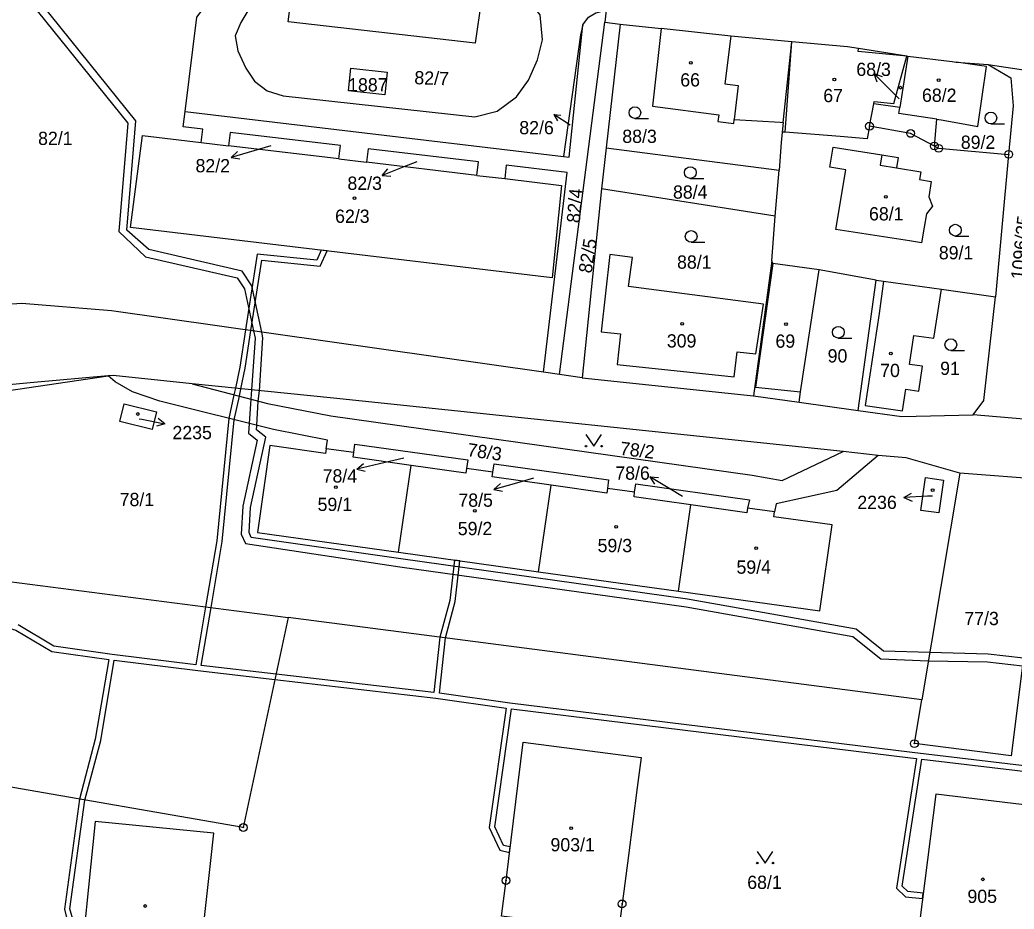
# Model space of a CAD drawing. Extents: x -680203 to -673936, y -1102717 to -1093650.
# Drawn here: x -679164.9 to -679037.4, y -1098550.5 to -1098436.4 of the extents above; entities that cross this region are included whole.
import ezdxf

# ---------------------------------------------------------------- set-up
doc = ezdxf.new("R2010")
doc.units = 0
for name, color, linetype in [('SOxx02xx_Koleje_param další_Popis10', 7, 'Continuous'), ('SOxx02xx_Staničení_Popis10', 7, 'Continuous'), ('SOxxxxxx_Koleje_hlavní_body_Popis10', 7, 'Continuous'), ('SOxxxxxx_Koleje_LN_parametry_Popis10', 7, 'Continuous'), ('SOxxxxxx_Koleje_param další_Popis10', 7, 'Continuous'), ('SOxxxxxx_Osa_bod_P', 7, 'Continuous'), ('SOxxxxxx_Staničení_Popis10', 7, 'Continuous'), ('x_prac', 7, 'Continuous')]:
    doc.layers.add(name, color=color, linetype=linetype)

msp = doc.modelspace()

# ---------------------------------------------------------------- linework, layer by layer
at = {"layer": 'SOxx02xx_Koleje_param další_Popis10'}
for centre, radius in [((-679055.92, -1098450.09), 0.5), ((-679055.92, -1098450.09), 0.0303), ((-679050.65, -1098451.01), 0.5), ((-679050.65, -1098451.01), 0.0303), ((-679047.6, -1098452.63), 0.5), ((-679047.6, -1098452.63), 0.0303), ((-679047.06, -1098452.92), 0.5), ((-679047.06, -1098452.92), 0.0303), ((-679038.08, -1098453.7), 0.5), ((-679038.08, -1098453.7), 0.0303), ((-679050.16, -1098529.28), 0.5), ((-679050.16, -1098529.28), 0.0303), ((-679136.22, -1098540.04), 0.5), ((-679136.22, -1098540.04), 0.0303), ((-679102.53, -1098546.84), 0.5), ((-679102.53, -1098546.84), 0.0303), ((-679087.65, -1098549.84), 0.5), ((-679087.65, -1098549.84), 0.0303)]:
    msp.add_circle(centre, radius, dxfattribs=at)
at = {"layer": 'SOxx02xx_Staničení_Popis10'}
for p, q in [((-679053.23, -1098445.46), (-679055.35, -1098443.34)), ((-679055.35, -1098443.34), (-679054.29, -1098443.69)), ((-679055.35, -1098443.34), (-679055, -1098444.4)), ((-679052.1, -1098446.59), (-679053.23, -1098445.46)), ((-679094.31, -1098449.94), (-679096.42, -1098448.57)), ((-679096.42, -1098448.57), (-679095.49, -1098448.67)), ((-679096.42, -1098448.57), (-679095.95, -1098449.38)), ((-679132.7, -1098452.61), (-679134.89, -1098453.26)), ((-679134.89, -1098453.26), (-679137.78, -1098454.09)), ((-679137.78, -1098454.09), (-679136.95, -1098453.33)), ((-679137.78, -1098454.09), (-679136.67, -1098454.29)), ((-679113.98, -1098454.67), (-679115.62, -1098455.31)), ((-679115.62, -1098455.31), (-679118.42, -1098456.39)), ((-679118.42, -1098456.39), (-679117.67, -1098455.56)), ((-679118.42, -1098456.39), (-679117.31, -1098456.49)), ((-679149.59, -1098487.6), (-679149.22, -1098487.67)), ((-679149.22, -1098487.67), (-679146.27, -1098488.24)), ((-679146.27, -1098488.24), (-679147.35, -1098488.54)), ((-679146.27, -1098488.24), (-679147.16, -1098487.56)), ((-679121.68, -1098494.06), (-679120.82, -1098493.35)), ((-679118.76, -1098493.39), (-679121.68, -1098494.06)), ((-679115.64, -1098492.66), (-679118.76, -1098493.39)), ((-679121.68, -1098494.06), (-679120.6, -1098494.33)), ((-679101.19, -1098495.86), (-679104.08, -1098496.69)), ((-679104.08, -1098496.69), (-679103.25, -1098495.93)), ((-679099, -1098495.21), (-679101.19, -1098495.86)), ((-679081.51, -1098496.59), (-679084.08, -1098495.04)), ((-679084.08, -1098495.04), (-679082.97, -1098495.13)), ((-679084.08, -1098495.04), (-679083.48, -1098495.99)), ((-679104.08, -1098496.69), (-679102.97, -1098496.89)), ((-679079.89, -1098497.57), (-679081.51, -1098496.59)), ((-679051.5, -1098497.72), (-679050.52, -1098497.17)), ((-679048.5, -1098497.56), (-679051.5, -1098497.72)), ((-679051.5, -1098497.72), (-679050.47, -1098498.17)), ((-679047.85, -1098497.53), (-679048.5, -1098497.56))]:
    msp.add_line(p, q, dxfattribs=at)
at = {"layer": 'SOxxxxxx_Koleje_hlavní_body_Popis10'}
for p, q in [((-679086.01, -1098449.09), (-679084.26, -1098449.09)), ((-679040.35, -1098449.78), (-679038.6, -1098449.78)), ((-679078.9, -1098456.78), (-679077.15, -1098456.78)), ((-679078.79, -1098464.97), (-679077.04, -1098464.97)), ((-679044.92, -1098464.17), (-679043.17, -1098464.17)), ((-679059.92, -1098477.26), (-679058.17, -1098477.26)), ((-679045.49, -1098478.86), (-679043.74, -1098478.86))]:
    msp.add_line(p, q, dxfattribs=at)
for points in [[(-679092.28, -1098489.62), (-679091.28, -1098491.12), (-679090.28, -1098489.62)], [(-679070.31, -1098543.1), (-679069.31, -1098544.6), (-679068.31, -1098543.1)]]:
    msp.add_lwpolyline(points, dxfattribs=at)
for centre, radius in [((-679086.01, -1098448.34), 0.75), ((-679040.35, -1098449.03), 0.75), ((-679078.9, -1098456.03), 0.75), ((-679044.92, -1098463.42), 0.75), ((-679078.79, -1098464.22), 0.75), ((-679059.92, -1098476.51), 0.75), ((-679045.49, -1098478.11), 0.75), ((-679092.28, -1098491.12), 0.1), ((-679090.28, -1098491.12), 0.1), ((-679070.31, -1098544.6), 0.1), ((-679068.31, -1098544.6), 0.1)]:
    msp.add_circle(centre, radius, dxfattribs=at)
at = {"layer": 'SOxxxxxx_Koleje_LN_parametry_Popis10'}
for points in [[(-679166.4, -1098430.6), (-679151.03, -1098449.71), (-679152.17, -1098463.58), (-679148.78, -1098466.83), (-679136.99, -1098469.54), (-679136.08, -1098470.95), (-679134.91, -1098476.35), (-679134.7, -1098477.29), (-679135.17, -1098483.9), (-679135.25, -1098485.1), (-679135.47, -1098488.22), (-679135.56, -1098489.45), (-679134.43, -1098490.37), (-679136.28, -1098498.84), (-679136.48, -1098502.4), (-679135.96, -1098503.63), (-679116.15, -1098506.59), (-679079.44, -1098511.74), (-679058.06, -1098515.54), (-679054.48, -1098518.42), (-679048.38, -1098518.66), (-679040.78, -1098518.8), (-679036.31, -1098519.31)], [(-679036.19, -1098518.32), (-679040.7, -1098517.8), (-679048.2, -1098517.6), (-679054.12, -1098517.43), (-679057.64, -1098514.6), (-679079.28, -1098510.76), (-679116.01, -1098505.59), (-679135.2, -1098502.85), (-679135.46, -1098502.22), (-679135.28, -1098498.98), (-679133.33, -1098489.99), (-679134.52, -1098489.01), (-679134.49, -1098488.46), (-679134.3, -1098485.35), (-679134.15, -1098484.01), (-679133.7, -1098477.21), (-679133.85, -1098476.5), (-679135.14, -1098470.55), (-679136.37, -1098468.66), (-679148.34, -1098465.91), (-679151.15, -1098463.42), (-679150.01, -1098449.39), (-679165.6, -1098430)], [(-679109.14, -1098505.73), (-679109.74, -1098510.93), (-679111.02, -1098515.64), (-679111.78, -1098522.72), (-679132.01, -1098520.37), (-679141.62, -1098519.26), (-679140.36, -1098511.84), (-679138.92, -1098503.35), (-679137.38, -1098487.74), (-679136.73, -1098484.71), (-679136.53, -1098483.76), (-679135.98, -1098481.12), (-679135.24, -1098476.3), (-679133.86, -1098467.25), (-679126.37, -1098468.02), (-679125.49, -1098466.08), (-679126.22, -1098466), (-679126.8, -1098467.28), (-679134.45, -1098466.48), (-679135.93, -1098476.2), (-679136.67, -1098481), (-679137.24, -1098483.68), (-679137.42, -1098484.53), (-679138.07, -1098487.57), (-679139.61, -1098503.26), (-679141.06, -1098511.75), (-679142.32, -1098519.17), (-679153.03, -1098517.83), (-679160.54, -1098516.77), (-679165.1, -1098514.06)], [(-678998.83, -1098552.79), (-678996.92, -1098537.49), (-678978.17, -1098539.73), (-678975.68, -1098539.57), (-678973.93, -1098538.28), (-678969.99, -1098537.17), (-678968.83, -1098528.34), (-678968.18, -1098528.41), (-678968.09, -1098527.58), (-678969.44, -1098527.58), (-678970.62, -1098536.62), (-678974.24, -1098537.64), (-678975.93, -1098538.88), (-678978.15, -1098539.03), (-678997.23, -1098536.75), (-679050.47, -1098530.43), (-679102.06, -1098524.09), (-679111.08, -1098522.81), (-679110.31, -1098515.73), (-679109.05, -1098511.06), (-679108.45, -1098505.83), (-679109.14, -1098505.73)], [(-679213.82, -1098561.02), (-679209.63, -1098540.98), (-679198.98, -1098542.04), (-679181.84, -1098543.93), (-679179.47, -1098543.11), (-679175.98, -1098539.84), (-679174.45, -1098535.52), (-679174.28, -1098533.46), (-679173.3, -1098521.09), (-679170.44, -1098512.8), (-679168.62, -1098513.79), (-679165.38, -1098514.71), (-679160.78, -1098517.45), (-679153.48, -1098518.48), (-679155.2, -1098528.73), (-679157.24, -1098536.41), (-679159.17, -1098550.5), (-679158.62, -1098552.59)], [(-679158.02, -1098552.1), (-679158.45, -1098550.46), (-679156.54, -1098536.53), (-679154.51, -1098528.88), (-679152.79, -1098518.57), (-679142.07, -1098519.91), (-679132.16, -1098521.06), (-679111.52, -1098523.46), (-679102.51, -1098524.74), (-679104.69, -1098540.05), (-679103.34, -1098542.95), (-679102.08, -1098543.24), (-679101.99, -1098542.54), (-679102.85, -1098542.35), (-679103.97, -1098539.94), (-679101.81, -1098524.83), (-679050.66, -1098531.11), (-679049.91, -1098531.2), (-679052.47, -1098547.81), (-679051.32, -1098548.92), (-679049.11, -1098549.16), (-679049.02, -1098548.46), (-679051.01, -1098548.25), (-679051.72, -1098547.56), (-679049.22, -1098531.29), (-678997.62, -1098537.41)]]:
    msp.add_lwpolyline(points, dxfattribs=at)
at = {"layer": 'SOxxxxxx_Koleje_param další_Popis10'}
for centre in [(-679078.84, -1098441.96), (-679060.43, -1098444.1), (-679051.95, -1098445.14), (-679047.05, -1098444.17), (-679053.84, -1098459.15), (-679121.96, -1098459.33), (-679079.93, -1098475.44), (-679066.63, -1098475.47), (-679053.2, -1098479.23), (-679149.75, -1098487), (-679124.37, -1098496.38), (-679047.82, -1098496.78), (-679106.53, -1098499.41), (-679088.4, -1098501.48), (-679070.47, -1098504.21), (-679094.18, -1098540.11), (-679041.38, -1098546.69), (-679148.8, -1098550.11)]:
    msp.add_circle(centre, 0.175, dxfattribs=at)
at = {"layer": 'SOxxxxxx_Staničení_Popis10'}
for p, q in [((-679073.72, -1098438.54), (-679074.49, -1098444.63)), ((-679066.75, -1098450.86), (-679065.86, -1098439.27)), ((-679057.37, -1098440.49), (-679057.31, -1098440.13)), ((-679051.14, -1098441.1), (-679057.37, -1098440.49)), ((-679074.49, -1098444.63), (-679072.75, -1098444.85)), ((-679072.75, -1098444.85), (-679073.27, -1098449.23)), ((-679052.15, -1098448.46), (-679052.03, -1098447.67)), ((-679047.3, -1098449.2), (-679052.15, -1098448.46)), ((-679054.33, -1098453.74), (-679054.55, -1098455.06)), ((-679054.55, -1098455.06), (-679052.47, -1098455.42)), ((-679068.32, -1098467.68), (-679070.53, -1098483.56)), ((-679070.53, -1098483.56), (-679064.76, -1098484.16))]:
    msp.add_line(p, q, dxfattribs=at)
at = {"layer": 'x_prac'}
for p, q in [((-679095.69, -1098481.94), (-679089.87, -1098436.72)), ((-679089.87, -1098436.72), (-679087.91, -1098437)), ((-679087.91, -1098437), (-679089.69, -1098452.85)), ((-679087.91, -1098437), (-679082.65, -1098437.57)), ((-679066.98, -1098449.6), (-679065.86, -1098439.27)), ((-679051.14, -1098441.1), (-679051.02, -1098441.12)), ((-679044.8, -1098441.86), (-679040.71, -1098442.18)), ((-679040.71, -1098442.18), (-679032.88, -1098443.34)), ((-679055.92, -1098450.09), (-679055.37, -1098447.21)), ((-679143.7, -1098448.2), (-679095.15, -1098453.96)), ((-679066.98, -1098449.6), (-679067.11, -1098450.83)), ((-679149.15, -1098451.28), (-679141.62, -1098452.18)), ((-679066.75, -1098450.86), (-679067.11, -1098450.83)), ((-679059.7, -1098451.39), (-679066.75, -1098450.86)), ((-679141.62, -1098452.18), (-679138.11, -1098452.59)), ((-679123.96, -1098454.28), (-679138.11, -1098452.59)), ((-679089.69, -1098452.85), (-679090.28, -1098458.12)), ((-679089.69, -1098452.85), (-679067.51, -1098455.74)), ((-679038.08, -1098453.7), (-679039.76, -1098471.95)), ((-679123.96, -1098454.28), (-679120.42, -1098454.7)), ((-679106.26, -1098456.39), (-679120.42, -1098454.7)), ((-679106.26, -1098456.39), (-679102.7, -1098456.81)), ((-679068.02, -1098461.62), (-679067.51, -1098455.74)), ((-679102.7, -1098456.81), (-679095.4, -1098457.68)), ((-679090.28, -1098458.12), (-679092.78, -1098482.36)), ((-679068.02, -1098461.62), (-679090.28, -1098458.12)), ((-679068.45, -1098467.35), (-679068.02, -1098461.62)), ((-679068.45, -1098467.35), (-679070.78, -1098484.65)), ((-679055.06, -1098469.84), (-679062.37, -1098468.51)), ((-679057.38, -1098486.55), (-679055.06, -1098469.84)), ((-679055.06, -1098469.84), (-679054.14, -1098469.97)), ((-679054.14, -1098469.97), (-679046.7, -1098470.99)), ((-679046.7, -1098470.99), (-679039.76, -1098471.95)), ((-679095.69, -1098481.94), (-679097.74, -1098481.65)), ((-679092.78, -1098482.36), (-679095.69, -1098481.94)), ((-679169.09, -1098484.41), (-679153.57, -1098482.11)), ((-679092.78, -1098482.36), (-679070.78, -1098484.65)), ((-679070.78, -1098484.65), (-679064.96, -1098485.47)), ((-679064.96, -1098485.47), (-679057.38, -1098486.55)), ((-679036.15, -1098487.68), (-679042.61, -1098487.11)), ((-679122.05, -1098491.95), (-679125.59, -1098491.45)), ((-679054.83, -1098492.33), (-679059.3, -1098491.8)), ((-679116.31, -1098504.73), (-679114.69, -1098493.6)), ((-679104.21, -1098494.47), (-679107.59, -1098494)), ((-679044.35, -1098494.59), (-679049.22, -1098523.66)), ((-679098.37, -1098507.23), (-679096.75, -1098496.14)), ((-679086.04, -1098497.04), (-679089.52, -1098496.55)), ((-679080.42, -1098509.73), (-679078.82, -1098498.67)), ((-679068.12, -1098499.57), (-679071.58, -1098499.08)), ((-679116.31, -1098504.73), (-679098.37, -1098507.23)), ((-679098.37, -1098507.23), (-679080.42, -1098509.73)), ((-679130.46, -1098513.12), (-679136.22, -1098540.04)), ((-679049.22, -1098523.66), (-679130.46, -1098513.12)), ((-679136.22, -1098540.04), (-679182.1, -1098532.11))]:
    msp.add_line(p, q, dxfattribs=at)
for points in [[(-679143.7, -1098448.2), (-679142.18, -1098436.08), (-679137.42, -1098429.88), (-679140.79, -1098429.49)], [(-679135.27, -1098434.66), (-679136.56, -1098436.78), (-679137.25, -1098438.5), (-679136.92, -1098440.42), (-679135.89, -1098442.66), (-679134.78, -1098444.32), (-679133.18, -1098445.55), (-679131.11, -1098446.18), (-679106.54, -1098448.88), (-679103.65, -1098448.14), (-679101.21, -1098446.31), (-679099.64, -1098444.18), (-679098.51, -1098441.56), (-679097.86, -1098439.01), (-679098.15, -1098435.8), (-679099.89, -1098433.54), (-679104.39, -1098432.96), (-679105.66, -1098433.75), (-679106.48, -1098439.44), (-679130.47, -1098436.68), (-679129.67, -1098430.33), (-679132.78, -1098432.11), (-679135.27, -1098434.66)], [(-679092.68, -1098437.09), (-679091.94, -1098436.11), (-679091.02, -1098435.53), (-679089.68, -1098435.22), (-679089.87, -1098436.72)], [(-679095.15, -1098453.96), (-679094.45, -1098454.07), (-679092.68, -1098437.09)], [(-679092.68, -1098437.09), (-679092.98, -1098438.38), (-679095.15, -1098453.96)], [(-679082.65, -1098437.57), (-679083.73, -1098447.52), (-679075.26, -1098448.61), (-679075.37, -1098449.47), (-679073.33, -1098449.74), (-679073.27, -1098449.23), (-679070.33, -1098449.4), (-679067.37, -1098449.58), (-679066.98, -1098449.6)], [(-679065.86, -1098439.27), (-679073.72, -1098438.54), (-679082.65, -1098437.57)], [(-679051.14, -1098441.1), (-679057.31, -1098440.13), (-679058.74, -1098439.91), (-679065.86, -1098439.27)], [(-679055.37, -1098447.21), (-679055.31, -1098446.92), (-679052.82, -1098447.17), (-679051.14, -1098441.1)], [(-679051.02, -1098441.12), (-679052.03, -1098447.67), (-679055.37, -1098447.21)], [(-679051.02, -1098441.12), (-679045.31, -1098441.8), (-679044.8, -1098441.86)], [(-679047.6, -1098452.63), (-679047.3, -1098449.2), (-679046.47, -1098449.33), (-679042.04, -1098450.13), (-679040.93, -1098442.41), (-679044.8, -1098441.86)], [(-679040.71, -1098442.18), (-679037.8, -1098443.88), (-679037.51, -1098447.47), (-679038.08, -1098453.7)], [(-679122.75, -1098445.55), (-679122.42, -1098442.62), (-679117.77, -1098443.14), (-679118.09, -1098446.07), (-679122.75, -1098445.55)], [(-679141.62, -1098452.18), (-679141.42, -1098450.46), (-679143.94, -1098450.16), (-679143.7, -1098448.2)], [(-679055.92, -1098450.09), (-679056.21, -1098451.7), (-679059.7, -1098451.39)], [(-679047.6, -1098452.63), (-679050.65, -1098451.01), (-679055.92, -1098450.09)], [(-679095.4, -1098457.68), (-679096.63, -1098469.52), (-679150.69, -1098463.08), (-679149.15, -1098451.28)], [(-679123.96, -1098454.28), (-679123.75, -1098452.57), (-679137.91, -1098450.88), (-679138.11, -1098452.59)], [(-679067.11, -1098450.83), (-679067.25, -1098452.18), (-679067.51, -1098455.74)], [(-679047.6, -1098452.63), (-679047.06, -1098452.92), (-679038.08, -1098453.7)], [(-679106.26, -1098456.39), (-679106.05, -1098454.67), (-679120.22, -1098452.99), (-679120.42, -1098454.7)], [(-679048.62, -1098461.32), (-679048.92, -1098463.03), (-679049.25, -1098465.04), (-679050.78, -1098464.8), (-679060.25, -1098463.33), (-679058.97, -1098455.66), (-679061.02, -1098455.32), (-679060.6, -1098452.76), (-679054.33, -1098453.74), (-679052.25, -1098454.09), (-679052.47, -1098455.42), (-679049.35, -1098455.94), (-679049.51, -1098456.91), (-679048, -1098457.17), (-679048.33, -1098459.15), (-679047.86, -1098460.35), (-679048.62, -1098461.32)], [(-679097.74, -1098481.65), (-679094.68, -1098456.03), (-679102.5, -1098455.1), (-679102.7, -1098456.81)], [(-679069.53, -1098472.91), (-679086.82, -1098470.65), (-679086.33, -1098466.92), (-679089.24, -1098466.54), (-679090.32, -1098476.44), (-679087.86, -1098476.71), (-679088.3, -1098480.67), (-679073.26, -1098482.24), (-679072.91, -1098479.03), (-679070.49, -1098479.29), (-679069.53, -1098472.91)], [(-679062.37, -1098468.51), (-679068.32, -1098467.68), (-679068.45, -1098467.35)], [(-679064.96, -1098485.47), (-679064.76, -1098484.16), (-679062.37, -1098468.51)], [(-679054.14, -1098469.97), (-679054.68, -1098474.1), (-679056.49, -1098485.9), (-679051.68, -1098486.61), (-679051.26, -1098483.8), (-679049.59, -1098484.05), (-679049.12, -1098480.88), (-679050.79, -1098480.63), (-679050.24, -1098476.91), (-679047.69, -1098477.26), (-679046.7, -1098470.99)], [(-679097.74, -1098481.65), (-679153.13, -1098473.75), (-679164.63, -1098472.83), (-679176.04, -1098473.6)], [(-679042.61, -1098487.11), (-679041.27, -1098485.25), (-679039.76, -1098471.95)], [(-679153.57, -1098482.11), (-679163.07, -1098482.97), (-679169.05, -1098483.52), (-679179.1, -1098484.23), (-679224.58, -1098502.86), (-679254.07, -1098515.72), (-679249.02, -1098516.43)], [(-679142.77, -1098483.11), (-679152.91, -1098482.05), (-679153.57, -1098482.11)], [(-679125.59, -1098491.45), (-679125.43, -1098490.36), (-679132.36, -1098488.99), (-679146.94, -1098485.37), (-679150.44, -1098484.16), (-679152.66, -1098482.89), (-679153.57, -1098482.11)], [(-679059.3, -1098491.8), (-679124.67, -1098484.99), (-679142.77, -1098483.11)], [(-679142.77, -1098483.11), (-679133.11, -1098485.67), (-679124.99, -1098487.22), (-679070.98, -1098494.85), (-679067.12, -1098495.52), (-679059.3, -1098491.8)], [(-679169.09, -1098484.41), (-679170.25, -1098507.96), (-679130.46, -1098513.12)], [(-679147.37, -1098486.71), (-679147.92, -1098488.97), (-679152.06, -1098487.96), (-679151.5, -1098485.71), (-679147.37, -1098486.71)], [(-679057.38, -1098486.55), (-679051.77, -1098487.32), (-679042.61, -1098487.11)], [(-679122.05, -1098491.95), (-679121.9, -1098490.86), (-679107.43, -1098492.9), (-679107.59, -1098494)], [(-679125.59, -1098491.45), (-679125.67, -1098492.05), (-679132.84, -1098491.04), (-679134.42, -1098502.21), (-679116.31, -1098504.73)], [(-679114.69, -1098493.6), (-679122.14, -1098492.55), (-679122.05, -1098491.95)], [(-679104.21, -1098494.47), (-679104.05, -1098493.38), (-679089.37, -1098495.45), (-679089.52, -1098496.55)], [(-679054.83, -1098492.33), (-679060.12, -1098496.83), (-679067.91, -1098498.54), (-679068.12, -1098499.57)], [(-679044.35, -1098494.59), (-679051.23, -1098492.64), (-679054.83, -1098492.33)], [(-679107.59, -1098494), (-679107.67, -1098494.59), (-679114.69, -1098493.6)], [(-679096.75, -1098496.14), (-679104.29, -1098495.07), (-679104.21, -1098494.47)], [(-679033.3, -1098495.39), (-679036.02, -1098495.22), (-679044.35, -1098494.59)], [(-679086.04, -1098497.04), (-679085.88, -1098495.95), (-679071.33, -1098497.99), (-679071.58, -1098499.08)], [(-679049.32, -1098499.36), (-679048.76, -1098495.16), (-679046.45, -1098495.47), (-679047.01, -1098499.67), (-679049.32, -1098499.36)], [(-679089.52, -1098496.55), (-679089.61, -1098497.15), (-679096.75, -1098496.14)], [(-679078.82, -1098498.67), (-679086.12, -1098497.64), (-679086.04, -1098497.04)], [(-679080.42, -1098509.73), (-679062.28, -1098512.26), (-679060.69, -1098501.23), (-679068.21, -1098500.17), (-679068.12, -1098499.57)], [(-679071.58, -1098499.08), (-679071.66, -1098499.68), (-679078.82, -1098498.67)], [(-679035.96, -1098516.53), (-679037.76, -1098530.85), (-679050.16, -1098529.28), (-679049.22, -1098523.66)], [(-679102.53, -1098546.84), (-679100.32, -1098529.08), (-679085.22, -1098531.04), (-679085.71, -1098534.9), (-679086.84, -1098543.65), (-679087.65, -1098549.84), (-679088.09, -1098553.31), (-679103.1, -1098551.43), (-679102.53, -1098546.84)], [(-679032.59, -1098537.85), (-679032.29, -1098537.88), (-679032.26, -1098537.59), (-679032.55, -1098537.55), (-679047.41, -1098535.78), (-679050.23, -1098558), (-679035.31, -1098559.84), (-679034.11, -1098550.15), (-679034.06, -1098549.76), (-679033.05, -1098541.56), (-679032.59, -1098537.85)], [(-679140.43, -1098544.64), (-679140, -1098540.76), (-679155.23, -1098539.28), (-679157.48, -1098561.6), (-679142.47, -1098563.19), (-679140.43, -1098544.64)]]:
    msp.add_lwpolyline(points, dxfattribs=at)

# ---------------------------------------------------------------- texts
at = {"layer": 'SOxxxxxx_Osa_bod_P'}
for s, p in [('68/3', (-679057.61, -1098443.64)), ('66', (-679080.19, -1098444.99)), ('1887', (-679122.78, -1098445.62)), ('67', (-679061.85, -1098447)), ('68/2', (-679049.19, -1098446.96)), ('82/6', (-679100.83, -1098451.12)), ('82/1', (-679162.54, -1098452.49)), ('88/3', (-679087.62, -1098452.23)), ('89/2', (-679044.21, -1098452.99)), ('82/2', (-679142.35, -1098456)), ('82/3', (-679122.87, -1098458.25)), ('88/4', (-679081.12, -1098459.38)), ('62/3', (-679124.45, -1098462.48)), ('68/1', (-679055.98, -1098462.17)), ('89/1', (-679047.03, -1098467.16)), ('88/1', (-679080.6, -1098468.36)), ('309', (-679081.91, -1098478.47)), ('69', (-679067.98, -1098478.5)), ('90', (-679061.29, -1098480.39)), ('70', (-679054.55, -1098482.26)), ('91', (-679046.86, -1098481.99)), ('2235', (-679145.31, -1098490.23)), ('78/4', (-679126.05, -1098495.79)), ('78/6', (-679088.52, -1098495.43)), ('78/1', (-679152.08, -1098498.82)), ('78/5', (-679108.64, -1098498.9)), ('59/1', (-679126.7, -1098499.44)), ('2236', (-679057.48, -1098499.18)), ('59/2', (-679108.72, -1098502.54)), ('59/3', (-679090.79, -1098504.72)), ('59/4', (-679072.98, -1098507.49)), ('77/3', (-679043.76, -1098514.08)), ('903/1', (-679096.83, -1098543.1)), ('68/1', (-679071.6, -1098547.92)), ('905', (-679043.36, -1098549.72))]:
    msp.add_text(s, height=1.7, dxfattribs=at).set_placement(p)
for s, rotation, p in [('82/7', 358, (-679114.31, -1098444.69)), ('82/4', 85, (-679093.07, -1098462.55)), ('1096/25', 84, (-679036.11, -1098469.81)), ('82/5', 81, (-679091.57, -1098469.02)), ('78/3', 352, (-679107.58, -1098492.39)), ('78/2', 353, (-679087.99, -1098492.22))]:
    msp.add_text(s, height=1.7, rotation=rotation, dxfattribs=at).set_placement(p)

doc.saveas('drawing.dxf')
